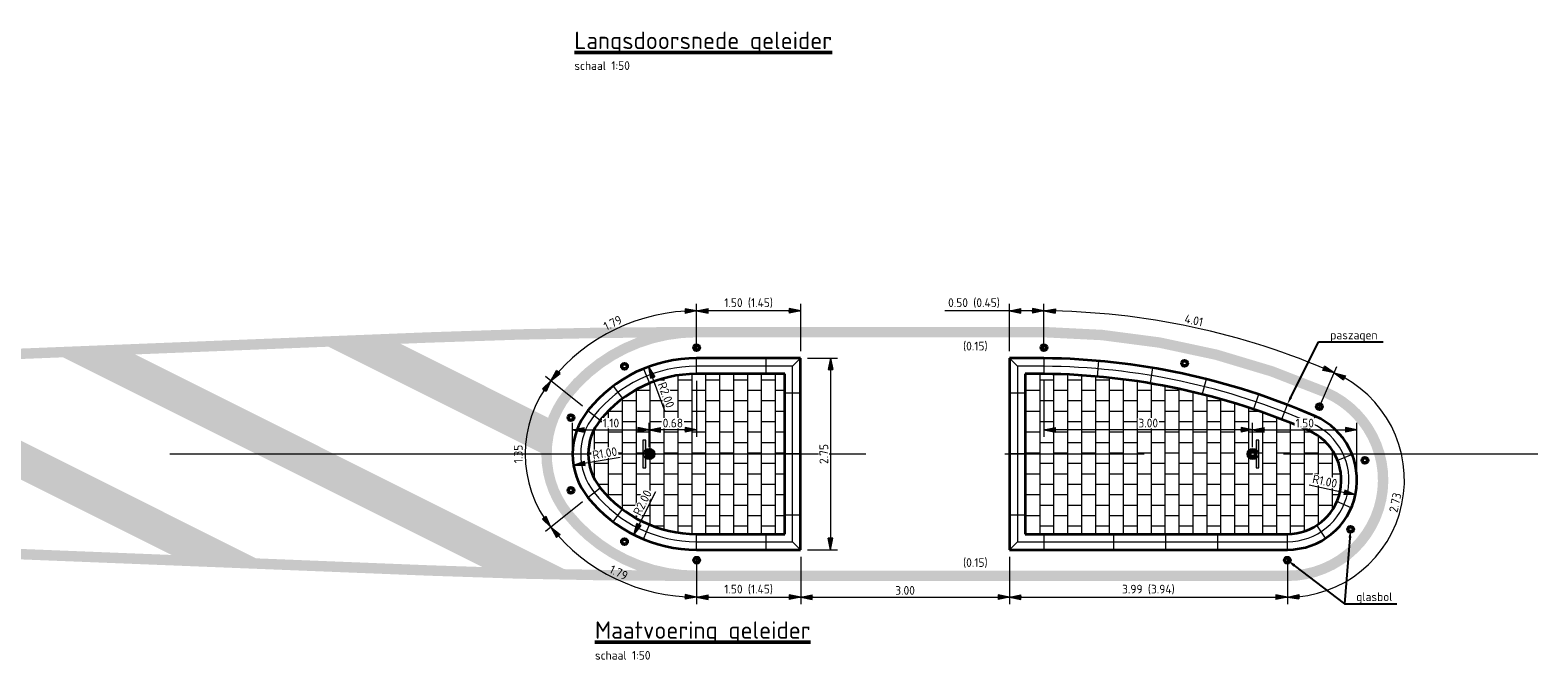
# Model space of a CAD drawing. Header units: metres. Extents: x -699 to 2316, y -1199 to 781.
# Tile 305 of 593: x 251 to 272, y 246 to 255. Entities that reach past the tile are written whole.
import ezdxf
from ezdxf import colors
from ezdxf.entities.mleader import LeaderData, LeaderLine
from ezdxf.enums import TextEntityAlignment as Align
from ezdxf.math import Vec2, Vec3

# ---------------------------------------------------------------- set-up
doc = ezdxf.new("R2010")
doc.units = ezdxf.units.M
doc.header["$PDMODE"] = 1
doc.linetypes.add('AM-AS', pattern=[16, 10, -2, 2, -2])
for name, color, linetype, lineweight in [('N-WA-IE-MEUBILAIR_WEGMEUBILAIR-S', 7, 'Continuous', 25), ('N-WA-VW-VERKEERSTEKEN_BORD-G', 7, 'Continuous', 35), ('N-WE-AM-AS-G', 10, 'AM-AS', 18), ('N-WE-VH-KANTVERHARDING-G', 210, 'Continuous', 35), ('N-WE-VH-VERHARDING_BETONSTRAATSTEEN-A', 252, 'Continuous', 18), ('N-WE-VW-MARKERING_LANGS_STREEP_DOORGETROKKEN_010-G', 7, 'Continuous', 13), ('X-XX-AL-M', 7, 'Continuous', 18), ('X-XX-AL-T18', 10, 'Continuous', 18), ('X-XX-AL-T25', 7, 'Continuous', 25), ('X-XX-AL-T50', 130, 'Continuous', 50)]:
    doc.layers.add(name, color=color, linetype=linetype, lineweight=lineweight)
doc.layers.add('N-WA-VW-VERKEERSTEKEN_BLAUW', color=7, linetype='Continuous', lineweight=5, true_color=0x005b8c)
doc.layers.add('N-WA-VW-VERKEERSTEKEN_GEEL', color=7, linetype='Continuous', lineweight=5, true_color=0xf7b500)
doc.layers.add('N-WE-VW-MARKERING_OVERIG_VERDRIJFSTREEP-G', color=7, linetype='Continuous')
doc.styles.add('NLCS-ISO', font='NLCS-ISO.ttf')
doc.styles.add('NLCS-ISO Standaard', font='NLCS-ISO.ttf')
doc.styles.add('NLCS-ISO-M50-T25', font='NLCS-ISO.ttf', dxfattribs={"height": 0.125})
doc.linetypes.add('ZIGZAG', pattern='A,0.00254,-5.08,[131,ltypeshp.shx,S=5.08,R=0,X=-5.08,Y=0],-10.16,[131,ltypeshp.shx,S=5.08,R=180,X=5.08,Y=0],-5.08', length=20.32254)
doc.dimstyles.new('NLCS-M50-T25-Pijl-A', dxfattribs={"dimtxt": 0.125, "dimasz": 0.09375, "dimexe": 0.1, "dimexo": 0.1, "dimgap": 0.035, "dimtad": 1, "dimlfac": -1, "dimzin": 0, "dimdsep": 46, "dimtxsty": 'NLCS-ISO Standaard', "dimblk": 'Pijl', "dimblk1": 'Pijl', "dimblk2": 'Pijl', "dimcen": 2.5, "dimdle": 2, "dimclrd": 256, "dimclre": 256, "dimclrt": 256, "dimadec": 0, "dimazin": 0, "dimtfac": 1, "dimtofl": 0, "dimtmove": 0, "dimatfit": 3, "dimldrblk": 'Pijl', "dimfxl": 1, "dimtolj": 1, "dimtzin": 0, "dimlwd": 18, "dimlwe": 18, "dimarcsym": 0})
pattern_1 = [(0, (-52.76011, 114.76307), (0.2, 0.15), [0.2, -0.2]), (90, (-52.76011, 114.76307), (-0.2, 1e-17), [])]

# ---------------------------------------------------------------- blocks, each defined once
blk = doc.blocks.new('Pijl')
h = blk.add_hatch(color=256)
h.paths.add_polyline_path([(0, 0), (-1.75, 0.35), (-1.75, 0)])
h.paths.add_polyline_path([(-1.75, 0), (-1.75, -0.35), (0, 0)])
for p, q in [((-1.9, 0), (0, 0)), ((0, 0), (-1.75, 0.35)), ((-1.75, 0.35), (-1.75, -0.35)), ((0, 0), (-1.75, -0.35))]:
    blk.add_line(p, q)
blk = doc.blocks.new('*D1870')
at = {"layer": 'Defpoints', "color": 0, "transparency": 16777216}
for p in [(264.801, 247.922), (268.794, 247.922), (268.794, 247.24)]:
    blk.add_point(p, dxfattribs=at)
at = {"layer": 'X-XX-AL-M', "lineweight": 18, "transparency": 16777216}
for p, q in [((264.801, 247.822), (264.801, 247.14)), ((268.794, 247.822), (268.794, 247.14)), ((264.894, 247.24), (268.7, 247.24))]:
    blk.add_line(p, q, dxfattribs=at)
at = {"layer": 'X-XX-AL-M', "lineweight": 18, "transparency": 16777216, "xscale": 0.09375, "yscale": 0.09375, "zscale": 0.09375, "rotation": 180}
blk.add_blockref('Pijl', (264.801, 247.24), dxfattribs=at)
at = {"layer": 'X-XX-AL-M', "lineweight": 18, "transparency": 16777216, "xscale": 0.09375, "yscale": 0.09375, "zscale": 0.09375}
blk.add_blockref('Pijl', (268.794, 247.24), dxfattribs=at)
at = {"layer": 'X-XX-AL-M', "transparency": 16777216, "insert": (266.797, 247.35), "char_height": 0.125, "attachment_point": 5, "style": 'NLCS-ISO Standaard'}
blk.add_mtext('\\A1;3.99 (3.94)', dxfattribs=at)
blk = doc.blocks.new('*D1871')
at = {"layer": 'Defpoints', "color": 0, "transparency": 16777216}
for p in [(261.801, 250.672), (261.801, 247.922), (262.231, 247.922)]:
    blk.add_point(p, dxfattribs=at)
at = {"layer": 'X-XX-AL-M', "lineweight": 18, "transparency": 16777216}
for p, q in [((261.901, 250.672), (262.331, 250.672)), ((262.231, 250.578), (262.231, 248.016)), ((261.901, 247.922), (262.331, 247.922))]:
    blk.add_line(p, q, dxfattribs=at)
at = {"layer": 'X-XX-AL-M', "lineweight": 18, "transparency": 16777216, "xscale": 0.09375, "yscale": 0.09375, "zscale": 0.09375}
for p, rotation in [((262.231, 250.672), 90), ((262.231, 247.922), 270)]:
    blk.add_blockref('Pijl', p, dxfattribs=dict(at, rotation=rotation))
at = {"layer": 'X-XX-AL-M', "transparency": 16777216, "insert": (262.134, 249.297), "char_height": 0.125, "attachment_point": 5, "rotation": 90, "style": 'NLCS-ISO Standaard', "bg_fill": 3, "box_fill_scale": 1.1, "bg_fill_color": 256, "bg_fill_true_color": 13158600, "bg_fill_transparency": 0}
blk.add_mtext('\\A1;2.75', dxfattribs=at)
blk = doc.blocks.new('*D1880')
at = {"layer": 'Defpoints', "color": 0, "transparency": 16777216}
for p in [(260.306, 251.354), (260.306, 250.672), (261.801, 250.672)]:
    blk.add_point(p, dxfattribs=at)
at = {"layer": 'X-XX-AL-M', "lineweight": 18, "transparency": 16777216}
for p, q in [((260.306, 250.772), (260.306, 251.454)), ((261.707, 251.354), (260.399, 251.354)), ((261.801, 250.772), (261.801, 251.454))]:
    blk.add_line(p, q, dxfattribs=at)
at = {"layer": 'X-XX-AL-M', "lineweight": 18, "transparency": 16777216, "xscale": 0.09375, "yscale": 0.09375, "zscale": 0.09375, "rotation": 180}
blk.add_blockref('Pijl', (260.306, 251.354), dxfattribs=at)
at = {"layer": 'X-XX-AL-M', "lineweight": 18, "transparency": 16777216, "xscale": 0.09375, "yscale": 0.09375, "zscale": 0.09375}
blk.add_blockref('Pijl', (261.801, 251.354), dxfattribs=at)
at = {"layer": 'X-XX-AL-M', "transparency": 16777216, "insert": (261.053, 251.464), "char_height": 0.125, "attachment_point": 5, "style": 'NLCS-ISO Standaard'}
blk.add_mtext('\\A1;1.50 (1.45)', dxfattribs=at)
blk = doc.blocks.new('*D1872')
at = {"layer": 'Defpoints', "color": 0, "transparency": 16777216}
for p in [(264.801, 251.354), (264.801, 250.672), (265.296, 250.672)]:
    blk.add_point(p, dxfattribs=at)
at = {"layer": 'X-XX-AL-M', "lineweight": 18, "transparency": 16777216}
for p, q in [((264.801, 251.354), (263.874, 251.354)), ((264.801, 250.772), (264.801, 251.454)), ((265.202, 251.354), (264.894, 251.354)), ((265.296, 250.772), (265.296, 251.454))]:
    blk.add_line(p, q, dxfattribs=at)
at = {"layer": 'X-XX-AL-M', "lineweight": 18, "transparency": 16777216, "xscale": 0.09375, "yscale": 0.09375, "zscale": 0.09375, "rotation": 180}
blk.add_blockref('Pijl', (264.801, 251.354), dxfattribs=at)
at = {"layer": 'X-XX-AL-M', "lineweight": 18, "transparency": 16777216, "xscale": 0.09375, "yscale": 0.09375, "zscale": 0.09375}
blk.add_blockref('Pijl', (265.296, 251.354), dxfattribs=at)
at = {"layer": 'X-XX-AL-M', "transparency": 16777216, "insert": (264.291, 251.464), "char_height": 0.125, "attachment_point": 5, "style": 'NLCS-ISO Standaard'}
blk.add_mtext('\\A1;0.50 (0.45)', dxfattribs=at)
blk = doc.blocks.new('*D1873')
at = {"layer": 'Defpoints', "color": 0, "transparency": 16777216}
for p in [(260.306, 247.922), (261.801, 247.922), (261.801, 247.24)]:
    blk.add_point(p, dxfattribs=at)
at = {"layer": 'X-XX-AL-M', "lineweight": 18, "transparency": 16777216}
for p, q in [((260.306, 247.822), (260.306, 247.14)), ((261.801, 247.822), (261.801, 247.14)), ((260.399, 247.24), (261.707, 247.24))]:
    blk.add_line(p, q, dxfattribs=at)
at = {"layer": 'X-XX-AL-M', "lineweight": 18, "transparency": 16777216, "xscale": 0.09375, "yscale": 0.09375, "zscale": 0.09375, "rotation": 180}
blk.add_blockref('Pijl', (260.306, 247.24), dxfattribs=at)
at = {"layer": 'X-XX-AL-M', "lineweight": 18, "transparency": 16777216, "xscale": 0.09375, "yscale": 0.09375, "zscale": 0.09375}
blk.add_blockref('Pijl', (261.801, 247.24), dxfattribs=at)
at = {"layer": 'X-XX-AL-M', "transparency": 16777216, "insert": (261.053, 247.35), "char_height": 0.125, "attachment_point": 5, "style": 'NLCS-ISO Standaard'}
blk.add_mtext('\\A1;1.50 (1.45)', dxfattribs=at)
blk = doc.blocks.new('*D1874')
at = {"layer": 'Defpoints', "color": 0, "transparency": 16777216}
for p in [(261.801, 247.922), (264.801, 247.922), (264.801, 247.24)]:
    blk.add_point(p, dxfattribs=at)
at = {"layer": 'X-XX-AL-M', "lineweight": 18, "transparency": 16777216}
for p, q in [((261.801, 247.822), (261.801, 247.14)), ((264.801, 247.822), (264.801, 247.14)), ((261.894, 247.24), (264.707, 247.24))]:
    blk.add_line(p, q, dxfattribs=at)
at = {"layer": 'X-XX-AL-M', "lineweight": 18, "transparency": 16777216, "xscale": 0.09375, "yscale": 0.09375, "zscale": 0.09375, "rotation": 180}
blk.add_blockref('Pijl', (261.801, 247.24), dxfattribs=at)
at = {"layer": 'X-XX-AL-M', "lineweight": 18, "transparency": 16777216, "xscale": 0.09375, "yscale": 0.09375, "zscale": 0.09375}
blk.add_blockref('Pijl', (264.801, 247.24), dxfattribs=at)
at = {"layer": 'X-XX-AL-M', "transparency": 16777216, "insert": (263.301, 247.338), "char_height": 0.125, "attachment_point": 5, "style": 'NLCS-ISO Standaard'}
blk.add_mtext('\\A1;3.00', dxfattribs=at)
blk = doc.blocks.new('*D1875')
at = {"layer": 'Defpoints', "color": 0, "transparency": 16777216}
for p in [(259.616, 250.549), (260.306, 248.672)]:
    blk.add_point(p, dxfattribs=at)
at = {"layer": 'X-XX-AL-M', "lineweight": 18, "transparency": 16777216}
blk.add_line((259.854, 249.903), (259.648, 250.461), dxfattribs=at)
at = {"layer": 'X-XX-AL-M', "transparency": 16777216, "insert": (259.868, 250.145), "char_height": 0.125, "attachment_point": 5, "rotation": 290.165, "style": 'NLCS-ISO Standaard', "bg_fill": 3, "box_fill_scale": 1.1, "bg_fill_color": 256, "bg_fill_true_color": 13158600, "bg_fill_transparency": 0}
blk.add_mtext('\\A1;R2.00', dxfattribs=at)
at = {"layer": 'X-XX-AL-M', "lineweight": 18, "transparency": 16777216, "xscale": 0.09375, "yscale": 0.09375, "zscale": 0.09375, "rotation": 110.16499955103}
blk.add_blockref('Pijl', (259.616, 250.549), dxfattribs=at)
blk = doc.blocks.new('*D1876')
at = {"layer": 'Defpoints', "color": 0, "transparency": 16777216}
for p in [(258.538, 249.135), (259.525, 249.297)]:
    blk.add_point(p, dxfattribs=at)
at = {"layer": 'X-XX-AL-M', "lineweight": 18, "transparency": 16777216}
blk.add_line((259.209, 249.245), (258.631, 249.151), dxfattribs=at)
at = {"layer": 'X-XX-AL-M', "transparency": 16777216, "insert": (258.986, 249.308), "char_height": 0.125, "attachment_point": 5, "rotation": 9.2973, "style": 'NLCS-ISO Standaard', "bg_fill": 3, "box_fill_scale": 1.1, "bg_fill_color": 256, "bg_fill_true_color": 13158600, "bg_fill_transparency": 0}
blk.add_mtext('\\A1;R1.00', dxfattribs=at)
at = {"layer": 'X-XX-AL-M', "lineweight": 18, "transparency": 16777216, "xscale": 0.09375, "yscale": 0.09375, "zscale": 0.09375, "rotation": 189.2972862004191}
blk.add_blockref('Pijl', (258.538, 249.135), dxfattribs=at)
blk = doc.blocks.new('*D1877')
at = {"layer": 'Defpoints', "color": 0, "transparency": 16777216}
for p in [(260.306, 249.922), (259.404, 248.137)]:
    blk.add_point(p, dxfattribs=at)
at = {"layer": 'X-XX-AL-M', "lineweight": 18, "transparency": 16777216}
blk.add_line((259.715, 248.753), (259.446, 248.22), dxfattribs=at)
at = {"layer": 'X-XX-AL-M', "transparency": 16777216, "insert": (259.528, 248.598), "char_height": 0.125, "attachment_point": 5, "rotation": 63.2105, "style": 'NLCS-ISO Standaard', "bg_fill": 3, "box_fill_scale": 1.1, "bg_fill_color": 256, "bg_fill_true_color": 13158600, "bg_fill_transparency": 0}
blk.add_mtext('\\A1;R2.00', dxfattribs=at)
at = {"layer": 'X-XX-AL-M', "lineweight": 18, "transparency": 16777216, "xscale": 0.09375, "yscale": 0.09375, "zscale": 0.09375, "rotation": 243.2105031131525}
blk.add_blockref('Pijl', (259.404, 248.137), dxfattribs=at)
blk = doc.blocks.new('*D1878')
at = {"layer": 'Defpoints', "color": 0, "transparency": 16777216}
for p in [(268.794, 248.922), (269.772, 248.711)]:
    blk.add_point(p, dxfattribs=at)
at = {"layer": 'X-XX-AL-M', "lineweight": 18, "transparency": 16777216}
blk.add_line((269.106, 248.855), (269.68, 248.731), dxfattribs=at)
at = {"layer": 'X-XX-AL-M', "transparency": 16777216, "insert": (269.332, 248.906), "char_height": 0.125, "attachment_point": 5, "rotation": 347.8086, "style": 'NLCS-ISO Standaard', "bg_fill": 3, "box_fill_scale": 1.1, "bg_fill_color": 256, "bg_fill_true_color": 13158600, "bg_fill_transparency": 0}
blk.add_mtext('\\A1;R1.00', dxfattribs=at)
at = {"layer": 'X-XX-AL-M', "lineweight": 18, "transparency": 16777216, "xscale": 0.09375, "yscale": 0.09375, "zscale": 0.09375, "rotation": 347.8085872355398}
blk.add_blockref('Pijl', (269.772, 248.711), dxfattribs=at)
blk = doc.blocks.new('D02_zuiltje')
at = {"layer": 'N-WA-VW-VERKEERSTEKEN_BLAUW', "lineweight": 5}
h = blk.add_hatch(color=256, dxfattribs=at)
h.dxf.hatch_style = 1
h.paths.add_polyline_path([(-0.09, -0.2), (-0.05, -0.2), (-0.05, 0.2), (-0.09, 0.2)])
at = {"layer": 'N-WA-VW-VERKEERSTEKEN_GEEL'}
h = blk.add_hatch(color=256, dxfattribs=at)
h.dxf.hatch_style = 1
h.paths.add_polyline_path([(-0.05, 0.062), (-0.05, -0.062, 0.629016), (0.08, 0, 0.629016)])
h.paths.add_polyline_path([(0.024, 0, -1), (-0.024, 0, -1)], flags=16)
at = {"layer": 'N-WA-VW-VERKEERSTEKEN_BORD-G', "lineweight": 5}
blk.add_lwpolyline([(-0.09, -0.2), (-0.05, -0.2), (-0.05, 0.2), (-0.09, 0.2)], close=True, dxfattribs=at)
for radius in [0.08, 0.024]:
    blk.add_circle((0, 0), radius, dxfattribs=at)
blk = doc.blocks.new('*D1879')
at = {"layer": 'Defpoints', "color": 0, "transparency": 16777216}
for p in [(259.625, 249.644), (258.525, 249.297), (259.625, 249.297)]:
    blk.add_point(p, dxfattribs=at)
at = {"layer": 'X-XX-AL-M', "lineweight": 18, "transparency": 16777216}
for p, q in [((258.525, 249.397), (258.525, 249.744)), ((258.619, 249.644), (259.531, 249.644)), ((259.625, 249.397), (259.625, 249.744))]:
    blk.add_line(p, q, dxfattribs=at)
at = {"layer": 'X-XX-AL-M', "lineweight": 18, "transparency": 16777216, "xscale": 0.09375, "yscale": 0.09375, "zscale": 0.09375, "rotation": 180}
blk.add_blockref('Pijl', (258.525, 249.644), dxfattribs=at)
at = {"layer": 'X-XX-AL-M', "lineweight": 18, "transparency": 16777216, "xscale": 0.09375, "yscale": 0.09375, "zscale": 0.09375}
blk.add_blockref('Pijl', (259.625, 249.644), dxfattribs=at)
at = {"layer": 'X-XX-AL-M', "transparency": 16777216, "insert": (259.075, 249.741), "char_height": 0.125, "attachment_point": 5, "style": 'NLCS-ISO Standaard', "bg_fill": 3, "box_fill_scale": 1.1, "bg_fill_color": 256, "bg_fill_true_color": 13158600, "bg_fill_transparency": 0}
blk.add_mtext('\\A1;1.10', dxfattribs=at)
blk = doc.blocks.new('*D1881')
at = {"layer": 'Defpoints', "color": 0, "transparency": 16777216}
for p in [(269.794, 249.644), (268.294, 249.297), (269.794, 248.922)]:
    blk.add_point(p, dxfattribs=at)
at = {"layer": 'X-XX-AL-M', "lineweight": 18, "transparency": 16777216}
for p, q in [((268.294, 249.397), (268.294, 249.744)), ((268.388, 249.644), (269.7, 249.644)), ((269.794, 249.022), (269.794, 249.744))]:
    blk.add_line(p, q, dxfattribs=at)
at = {"layer": 'X-XX-AL-M', "lineweight": 18, "transparency": 16777216, "xscale": 0.09375, "yscale": 0.09375, "zscale": 0.09375, "rotation": 180}
blk.add_blockref('Pijl', (268.294, 249.644), dxfattribs=at)
at = {"layer": 'X-XX-AL-M', "lineweight": 18, "transparency": 16777216, "xscale": 0.09375, "yscale": 0.09375, "zscale": 0.09375}
blk.add_blockref('Pijl', (269.794, 249.644), dxfattribs=at)
at = {"layer": 'X-XX-AL-M', "transparency": 16777216, "insert": (269.044, 249.741), "char_height": 0.125, "attachment_point": 5, "style": 'NLCS-ISO Standaard', "bg_fill": 3, "box_fill_scale": 1.1, "bg_fill_color": 256, "bg_fill_true_color": 13158600, "bg_fill_transparency": 0}
blk.add_mtext('\\A1;1.50', dxfattribs=at)
blk = doc.blocks.new('*D1899')
at = {"layer": 'Defpoints', "color": 0, "transparency": 16777216}
for p in [(260.306, 250.447), (259.625, 249.644), (259.625, 249.297)]:
    blk.add_point(p, dxfattribs=at)
at = {"layer": 'X-XX-AL-M', "lineweight": 18, "transparency": 16777216}
for p, q in [((260.306, 250.347), (260.306, 249.544)), ((259.625, 249.397), (259.625, 249.744)), ((260.212, 249.644), (259.719, 249.644))]:
    blk.add_line(p, q, dxfattribs=at)
at = {"layer": 'X-XX-AL-M', "lineweight": 18, "transparency": 16777216, "xscale": 0.09375, "yscale": 0.09375, "zscale": 0.09375, "rotation": 180}
blk.add_blockref('Pijl', (259.625, 249.644), dxfattribs=at)
at = {"layer": 'X-XX-AL-M', "lineweight": 18, "transparency": 16777216, "xscale": 0.09375, "yscale": 0.09375, "zscale": 0.09375}
blk.add_blockref('Pijl', (260.306, 249.644), dxfattribs=at)
at = {"layer": 'X-XX-AL-M', "transparency": 16777216, "insert": (259.965, 249.741), "char_height": 0.125, "attachment_point": 5, "style": 'NLCS-ISO Standaard', "bg_fill": 3, "box_fill_scale": 1.1, "bg_fill_color": 256, "bg_fill_true_color": 13158600, "bg_fill_transparency": 0}
blk.add_mtext('\\A1;0.68', dxfattribs=at)
blk = doc.blocks.new('*D1900')
at = {"layer": 'Defpoints', "color": 0, "transparency": 16777216}
for p in [(265.296, 250.447), (265.296, 249.644), (268.294, 249.297)]:
    blk.add_point(p, dxfattribs=at)
at = {"layer": 'X-XX-AL-M', "lineweight": 18, "transparency": 16777216}
for p, q in [((265.296, 250.347), (265.296, 249.544)), ((268.2, 249.644), (265.389, 249.644)), ((268.294, 249.397), (268.294, 249.744))]:
    blk.add_line(p, q, dxfattribs=at)
at = {"layer": 'X-XX-AL-M', "lineweight": 18, "transparency": 16777216, "xscale": 0.09375, "yscale": 0.09375, "zscale": 0.09375, "rotation": 180}
blk.add_blockref('Pijl', (265.296, 249.644), dxfattribs=at)
at = {"layer": 'X-XX-AL-M', "lineweight": 18, "transparency": 16777216, "xscale": 0.09375, "yscale": 0.09375, "zscale": 0.09375}
blk.add_blockref('Pijl', (268.294, 249.644), dxfattribs=at)
at = {"layer": 'X-XX-AL-M', "transparency": 16777216, "insert": (266.795, 249.741), "char_height": 0.125, "attachment_point": 5, "style": 'NLCS-ISO Standaard', "bg_fill": 3, "box_fill_scale": 1.1, "bg_fill_color": 256, "bg_fill_true_color": 13158600, "bg_fill_transparency": 0}
blk.add_mtext('\\A1;3.00', dxfattribs=at)
blk = doc.blocks.new('RWSband')
at = {"layer": 'N-WE-VH-KANTVERHARDING-G', "color": 8, "lineweight": 18}
blk.add_lwpolyline([(0, 0), (0, 0.225)], dxfattribs=at)
blk = doc.blocks.new('SIE-WEG_GLASBOLREFLECTOR-SO')
for p, q in [((-0.38, 0), (-0.2, 0)), ((-0.14, 0.14), (-0.26, 0.26)), ((0, 0.2), (0, 0.37)), ((0.14, 0.14), (0.27, 0.26)), ((0.2, 0), (0.37, 0)), ((-0.26, -0.27), (-0.14, -0.14)), ((0, -0.38), (0, -0.2)), ((0.27, -0.27), (0.14, -0.14))]:
    blk.add_line(p, q)
for radius in [0.375, 0.2]:
    blk.add_circle((0, 0), radius)
blk = doc.blocks.new('glasbol')
at = {"layer": 'N-WA-IE-MEUBILAIR_WEGMEUBILAIR-S'}
blk.add_blockref('SIE-WEG_GLASBOLREFLECTOR-SO', (0, 0), dxfattribs=at)

msp = doc.modelspace()

# ---------------------------------------------------------------- hatches: boundary and pattern name
at = {"layer": 'N-WE-VH-VERHARDING_BETONSTRAATSTEEN-A'}
h = msp.add_hatch(dxfattribs=at)
h.set_pattern_fill('VB-KLINKERVERHARDING', color=256, scale=0.2, style=0, pattern_type=2)
h.set_pattern_definition(pattern_1)
edge = h.paths.add_edge_path()
edge.add_arc((259.525, 249.2971), 0.775, 141.31781, 218.68219)
edge.add_arc((260.3056, 249.9221), 1.775, 218.68219, 270)
edge.add_line((260.3056, 248.1471), (261.5756, 248.1471))
edge.add_line((261.5756, 248.1471), (261.5756, 250.4471))
edge.add_line((261.5756, 250.4471), (260.3056, 250.4471))
edge.add_arc((260.3056, 248.6721), 1.775, 90, 141.31781)
h = msp.add_hatch(dxfattribs=at)
h.set_pattern_fill('VB-KLINKERVERHARDING', color=256, scale=0.2, style=0, pattern_type=2)
h.set_pattern_definition(pattern_1)
edge = h.paths.add_edge_path()
edge.add_line((265.2956, 250.4471), (265.0256, 250.4471))
edge.add_line((265.0256, 250.4471), (265.0256, 248.1471))
edge.add_line((265.0256, 248.1471), (268.7942, 248.1471))
edge.add_arc((268.7942, 248.9221), 0.775, 270.00055, 426.43278)
edge.add_arc((265.1962, 240.6727), 9.7749, 66.43539, 89.4176)

# ---------------------------------------------------------------- linework, layer by layer
at = {"layer": 'N-WE-AM-AS-G'}
msp.add_lwpolyline([(252.7359, 249.2971), (272.3924, 249.2971)], dxfattribs=at)
at = {"layer": 'N-WE-VH-KANTVERHARDING-G', "color": 8, "lineweight": 18}
for p, q in [((260.3056, 250.4471), (260.3056, 250.6721)), ((261.3056, 250.4471), (261.3056, 250.6721)), ((261.6855, 250.557), (261.8006, 250.6721)), ((264.8006, 250.6721), (264.9157, 250.557)), ((261.6855, 250.557), (260.3056, 250.557)), ((261.6855, 248.0371), (261.6855, 250.557)), ((265.2956, 250.557), (264.9157, 250.557)), ((264.9157, 250.557), (264.9157, 248.0371)), ((261.8006, 250.1721), (261.5756, 250.1721)), ((265.0256, 250.1721), (264.8006, 250.1721)), ((258.7444, 249.9221), (258.92, 249.7814)), ((269.194, 249.8387), (269.1041, 249.6324)), ((258.7444, 248.6721), (258.92, 248.8127)), ((261.5756, 248.4221), (261.8006, 248.4221)), ((264.8006, 248.4221), (265.0256, 248.4221)), ((260.3056, 247.9221), (260.3056, 248.1471)), ((260.3056, 248.0371), (261.6855, 248.0371)), ((261.3056, 247.9221), (261.3056, 248.1471)), ((261.6855, 248.0371), (261.8006, 247.9221)), ((264.9157, 248.0371), (264.8006, 247.9221)), ((264.9157, 248.0371), (268.7942, 248.0371)), ((265.2956, 248.1471), (265.2956, 247.9221)), ((266.2956, 248.1471), (266.2956, 247.9221)), ((267.7942, 247.9221), (267.7942, 248.1471)), ((268.7942, 247.9221), (268.7942, 248.1471))]:
    msp.add_line(p, q, dxfattribs=at)
at = {"layer": 'N-WE-VH-KANTVERHARDING-G'}
for p, q in [((261.8006, 247.9221), (261.8006, 250.6721)), ((264.8006, 250.6721), (264.8006, 247.9221)), ((261.5756, 250.4471), (260.3056, 250.4471)), ((261.5756, 248.1471), (261.5756, 250.4471)), ((265.2956, 250.4471), (265.0256, 250.4471)), ((265.0256, 250.4471), (265.0256, 248.1471)), ((260.3056, 248.1471), (261.5756, 248.1471)), ((265.0256, 248.1471), (268.7942, 248.1471))]:
    msp.add_line(p, q, dxfattribs=at)
at = {"layer": 'N-WE-VH-KANTVERHARDING-G', "color": 5, "linetype": 'ZIGZAG', "lineweight": 18, "ltscale": 0.1}
for p, q in [((259.1047, 250.2714), (259.2398, 250.0914)), ((261.8006, 249.2971), (261.5756, 249.2971)), ((265.0256, 249.2971), (264.8006, 249.2971)), ((259.1047, 248.3228), (259.2398, 248.5027)), ((269.3424, 248.0857), (269.219, 248.2739)), ((267.0449, 248.1471), (267.0449, 247.9221))]:
    msp.add_line(p, q, dxfattribs=at)
at = {"layer": 'N-WE-VH-KANTVERHARDING-G', "color": 8, "lineweight": 18}
msp.add_lwpolyline([(265.2956, 250.6721), (265.2956, 250.4471)], dxfattribs=at)
for centre, radius, start, end in [((260.3056, 248.6721), 1.8849, 90, 141.31781), ((265.2197, 240.7589), 9.7983, 66.35927, 89.55592), ((259.525, 249.2971), 0.8849, 141.31781, 218.68219), ((268.7942, 248.9221), 0.8849, 270, 66.43397), ((260.3056, 249.9221), 1.8849, 218.68219, 270)]:
    msp.add_arc(centre, radius, start, end, dxfattribs=at)
at = {"layer": 'N-WE-VH-KANTVERHARDING-G'}
for centre, radius, start, end in [((260.3056, 248.6721), 1.775, 90, 141.31781), ((265.1962, 240.6727), 9.7749, 66.43539, 89.4176), ((259.525, 249.2971), 0.775, 141.31781, 218.68219), ((268.7942, 248.9221), 0.775, 270, 66.43397), ((260.3056, 249.9221), 1.775, 218.68219, 270)]:
    msp.add_arc(centre, radius, start, end, dxfattribs=at)
at = {"layer": 'N-WE-VW-MARKERING_OVERIG_VERDRIJFSTREEP-G', "color": 253}
for points in [[(254.9183, 250.8867), (255.9572, 250.9263), (258.1502, 249.2708), (258.2395, 249.7851)], [(247.2924, 250.5817), (248.3276, 250.6231), (252.843, 247.8064), (254.0582, 247.7578)]]:
    msp.add_solid(points, dxfattribs=at)
at = {"layer": 'X-XX-AL-M'}
for p, q in [((258.6663, 249.9846), (258.1341, 250.4106)), ((258.6663, 248.6096), (258.1341, 248.1835))]:
    msp.add_line(p, q, dxfattribs=at)
for centre, radius, start, end in [((265.197, 240.6754), 10.6788, 66.4331, 89.47087), ((259.525, 249.2971), 1.6817, 141.31781, 218.68219)]:
    msp.add_arc(centre, radius, start, end, dxfattribs=at)

# ---------------------------------------------------------------- block references
at = {"layer": 'N-WA-IE-MEUBILAIR_WEGMEUBILAIR-S', "xscale": 0.1333333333, "yscale": 0.1333333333, "zscale": 0.1333333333, "rotation": 179.8276844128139}
for p in [(260.3055, 250.8221), (265.2962, 250.8221), (260.3055, 247.7721), (268.7941, 247.7721)]:
    msp.add_blockref('glasbol', p, dxfattribs=at)
at = {"layer": 'N-WA-IE-MEUBILAIR_WEGMEUBILAIR-S', "xscale": 0.1333, "yscale": 0.1333, "zscale": 0.1333}
for p in [(259.2697, 250.5561), (258.4996, 248.7763), (269.7022, 248.2163)]:
    msp.add_blockref('glasbol', p, dxfattribs=at)
at = {"layer": 'N-WA-VW-VERKEERSTEKEN_BORD-G', "rotation": 180}
msp.add_blockref('D02_zuiltje', (268.2942, 249.2971), dxfattribs=at)
at = {"layer": 'X-XX-AL-M', "lineweight": 18}
for p, xscale, yscale, zscale, rotation in [((260.3056, 251.3538), 0.09374999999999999, 0.09374999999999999, 0.09374999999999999, 1.753639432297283), ((265.2956, 251.3537), -0.09375000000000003, 0.09375, 0.09375, 359.0289441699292), ((258.2122, 250.3481), 0.09375, 0.09375, 0.09375, 229.5641494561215), ((269.4666, 250.4635), -0.09375000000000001, 0.09375, 0.09375, 156.8742763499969), ((269.4666, 250.4635), -0.09375, 0.09375, 0.09375, 333.6141194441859), ((258.2122, 250.3481), -0.09374999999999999, 0.09375, 0.09375, 234.1140842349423), ((258.2122, 248.246), 0.09374999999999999, 0.09374999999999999, 0.09374999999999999, 305.8859157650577), ((258.2122, 248.246), -0.09375, 0.09375, 0.09375, 310.4358505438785), ((260.3056, 247.2403), 0.09375, 0.09375, 0.09375, 358.2463369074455), ((268.7942, 247.2403), -0.09375, 0.09374999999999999, 0.09375, 2.845539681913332)]:
    msp.add_blockref('Pijl', p, dxfattribs=dict(at, xscale=xscale, yscale=yscale, zscale=zscale, rotation=rotation))

# ---------------------------------------------------------------- texts
at = {"layer": 'X-XX-AL-M', "style": 'NLCS-ISO Standaard'}
for s, rotation, p in [('1.79', 25.65891, (259.1444, 251.0893)), ('4.01', 347.933, (267.4293, 251.1183)), ('1.35', 90, (257.8433, 249.2971)), ('2.73', 78.21698, (270.4405, 248.5786)), ('1.79', 334.34109, (259.1444, 247.5048))]:
    msp.add_text(s, height=0.125, rotation=rotation, dxfattribs=at).set_placement(p, align=Align.BOTTOM_CENTER)
at = {"layer": 'X-XX-AL-T25', "style": 'NLCS-ISO'}
for s, p in [('schaal 1:50', (258.5496, 254.8122)), ('(0.15)', (264.1342, 250.7841)), ('(0.15)', (264.1342, 247.6752)), ('schaal 1:50', (258.8458, 246.3427))]:
    msp.add_text(s, height=0.125, dxfattribs=at).set_placement(p)
at = {"layer": 'X-XX-AL-T50', "style": 'NLCS-ISO'}
for s, p in [('%%ULangsdoorsnede geleider', (258.5496, 255.1122)), ('%%UMaatvoering geleider', (258.8458, 246.6427))]:
    msp.add_text(s, height=0.25, dxfattribs=at).set_placement(p)

# ---------------------------------------------------------------- dimensions: what is measured, and where the dimension line sits
at = {"layer": 'X-XX-AL-M'}
dim = msp.add_linear_dim(base=(264.8006044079, 251.3537234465), p1=(265.2956044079, 250.6720534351), p2=(264.8006044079, 250.6720534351), text='<> (0.45)', dimstyle='NLCS-M50-T25-Pijl-A', dxfattribs=at)
dim.commit()
dim.dimension.update_dxf_attribs({"geometry": '*D1872', "text_midpoint": (264.2906044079, 251.3537234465), "dimtype": 160})
dim = msp.add_linear_dim(base=(268.7942, 247.2403), p1=(264.8006, 247.9221), p2=(268.7942, 247.9221), text='<> (3.94)', dimstyle='NLCS-M50-T25-Pijl-A', dxfattribs=at)
dim.commit()
dim.dimension.update_dxf_attribs({"geometry": '*D1870', "text_midpoint": (266.7974, 247.3503)})

# ---------------------------------------------------------------- leaders
at = {"layer": 'X-XX-AL-T25'}
ml = msp.add_multileader_mtext('Standard', dxfattribs=at)
ml.set_content('paszagen', color=256, style='NLCS-ISO-M50-T25')
ml.set_leader_properties(color=256, linetype='ByLayer', lineweight=-1)
ml.build(insert=Vec2(0, 0))
ml.multileader.update_dxf_attribs({"text_left_attachment_type": 5, "text_right_attachment_type": 5, "dogleg_length": 0.125, "arrow_head_size": 0.125})
ctx = ml.context
ctx.base_point, ctx.char_height, ctx.arrow_head_size, ctx.landing_gap_size, ctx.plane_origin = Vec3(269.3643, 250.9054), 0.125, 0.125, 0.045, Vec3(-39.3736, 89.5379)
ctx.left_attachment, ctx.right_attachment = 5, 5
notes = []
notes.append((ctx, [(0, (1, 1, 0), (269.2393, 250.9054), (1, 0), 0.125, [(0, [(268.7901, 250.0045)], 0, [])])]))
ctx.mtext.insert, ctx.mtext.flow_direction = Vec3(269.4093, 251.0679), 5
ml = msp.add_multileader_mtext('Standard', dxfattribs=at)
ml.set_content('glasbol', color=256, style='NLCS-ISO-M50-T25')
ml.set_leader_properties(color=256, linetype='ByLayer', lineweight=-1)
ml.build(insert=Vec2(0, 0))
ml.multileader.update_dxf_attribs({"text_left_attachment_type": 5, "text_right_attachment_type": 5, "dogleg_length": 0.125, "arrow_head_size": 0.125})
ctx = ml.context
ctx.base_point, ctx.char_height, ctx.arrow_head_size, ctx.landing_gap_size, ctx.plane_origin = Vec3(269.7382, 247.1463), 0.125, 0.125, 0.045, Vec3(-0.5405, -0.4998)
ctx.left_attachment, ctx.right_attachment = 5, 5
notes.append((ctx, [(0, (1, 1, 0), (269.6132, 247.1463), (1, 0), 0.125, [(0, [(269.7022, 248.2163)], 0, [])])]))
ctx.mtext.insert, ctx.mtext.flow_direction = Vec3(269.7832, 247.3088), 5
ml = msp.add_multileader_mtext('Standard', dxfattribs=at)
ml.set_content('glasbol', color=256, style='NLCS-ISO-M50-T25')
ml.set_leader_properties(color=256, linetype='ByLayer', lineweight=-1)
ml.build(insert=Vec2(0, 0))
ml.multileader.update_dxf_attribs({"text_left_attachment_type": 5, "text_right_attachment_type": 5, "dogleg_length": 0.125, "arrow_head_size": 0.125})
ctx = ml.context
ctx.base_point, ctx.char_height, ctx.arrow_head_size, ctx.landing_gap_size, ctx.plane_origin = Vec3(269.7382, 247.1463), 0.125, 0.125, 0.045, Vec3(-0.5405, -0.4998)
ctx.left_attachment, ctx.right_attachment = 5, 5
notes.append((ctx, [(0, (1, 1, 0), (269.6132, 247.1463), (1, 0), 0.125, [(0, [(268.7942, 247.7721)], 0, [])])]))
ctx.mtext.insert, ctx.mtext.flow_direction = Vec3(269.7832, 247.3088), 5
for ctx, leaders in notes:
    for number, flags, end, landing, length, lines in leaders:
        leader = LeaderData()
        leader.index, (leader.has_last_leader_line, leader.has_dogleg_vector, leader.attachment_direction) = number, flags
        leader.last_leader_point, leader.dogleg_vector, leader.dogleg_length = Vec3(end), Vec3(landing), length
        for number, points, colour, breaks in lines:
            line = LeaderLine()
            line.index, line.vertices, line.color, line.breaks = number, Vec3.list(points), colors.encode_raw_color(colour), breaks
            leader.lines.append(line)
        ctx.leaders.append(leader)

# ---------------------------------------------------------------- next in the draw order: dimensions: what is measured, and where the dimension line sits
at = {"layer": 'X-XX-AL-M'}
dim = msp.add_linear_dim(base=(262.2315, 247.9221), p1=(261.8006, 250.6721), p2=(261.8006, 247.9221), angle=90, dimstyle='NLCS-M50-T25-Pijl-A', override={"dimtfill": 1}, dxfattribs=at)
dim.commit()
dim.dimension.update_dxf_attribs({"geometry": '*D1871', "text_midpoint": (262.134, 249.2971)})
for center, mpoint, picture, middle in [((260.3056, 248.6721), (259.6162, 250.5495), '*D1875', (259.7769, 250.1118)), ((268.7942, 248.9221), (269.7717, 248.7109), '*D1878', (269.3115, 248.8103))]:
    dim = msp.add_radius_dim(center=center, mpoint=mpoint, dimstyle='NLCS-M50-T25-Pijl-A', override={"dimtfill": 1}, dxfattribs=at)
    dim.commit()
    dim.dimension.update_dxf_attribs({"geometry": picture, "text_midpoint": middle, "dimtype": 164})

# ---------------------------------------------------------------- next in the draw order: linework, layer by layer
at = {"layer": 'N-WE-VW-MARKERING_LANGS_STREEP_DOORGETROKKEN_010-G', "color": 253, "linetype": 'Continuous', "const_width": 0.15}
msp.add_lwpolyline([(242.7422, 250.4217), (256.4487, 250.9699, -0.009995), (260.3056, 251.0471), (265.2993, 251.047)], format="xyb", dxfattribs=at)
at = {"layer": 'X-XX-AL-M'}
msp.add_arc((260.3056, 248.6721), 2.6817, 90, 141.31781, dxfattribs=at)

# ---------------------------------------------------------------- next in the draw order: block references
at = {"layer": 'X-XX-AL-T18', "rotation": 66.47959218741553}
msp.add_blockref('RWSband', (269.7111, 248.523), dxfattribs=at)

# ---------------------------------------------------------------- next in the draw order: dimensions: what is measured, and where the dimension line sits
at = {"layer": 'X-XX-AL-M'}
for base, p1, p2, text, picture, middle in [((260.3056044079, 251.3537569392), (261.8006044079, 250.6720534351), (260.3056044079, 250.6720534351), '<> (1.45)', '*D1880', (261.0531044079, 251.4637569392)), ((261.8006044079, 247.2403499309), (260.3056044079, 247.922053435), (261.8006044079, 247.922053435), '<> (1.45)', '*D1873', (261.0531044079, 247.3503499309)), ((264.8006, 247.2403), (261.8006, 247.9221), (264.8006, 247.9221), '3.00', '*D1874', (263.3006, 247.3378))]:
    dim = msp.add_linear_dim(base=base, p1=p1, p2=p2, text=text, dimstyle='NLCS-M50-T25-Pijl-A', dxfattribs=at)
    dim.commit()
    dim.dimension.update_dxf_attribs({"geometry": picture, "text_midpoint": middle})
dim = msp.add_linear_dim(base=(269.7942, 249.6436), p1=(268.2942, 249.2971), p2=(269.7942, 248.9221), dimstyle='NLCS-M50-T25-Pijl-A', override={"dimtfill": 1}, dxfattribs=at)
dim.commit()
dim.dimension.update_dxf_attribs({"geometry": '*D1881', "text_midpoint": (269.0442, 249.7411)})
dim = msp.add_radius_dim(center=(259.525, 249.2971), mpoint=(258.5381, 249.1355), dimstyle='NLCS-M50-T25-Pijl-A', override={"dimtfill": 1}, dxfattribs=at)
dim.commit()
dim.dimension.update_dxf_attribs({"geometry": '*D1876', "text_midpoint": (259.0017, 249.2114), "dimtype": 164})

# ---------------------------------------------------------------- next in the draw order: linework, layer by layer
at = {"layer": 'N-WE-VH-KANTVERHARDING-G', "color": 5, "linetype": 'ZIGZAG', "lineweight": 18, "ltscale": 0.1}
msp.add_line((268.7901, 250.0045), (268.7092, 249.7945), dxfattribs=at)
at = {"layer": 'N-WE-VW-MARKERING_LANGS_STREEP_DOORGETROKKEN_010-G', "color": 253, "linetype": 'Continuous', "const_width": 0.15}
msp.add_lwpolyline([(268.7942, 247.5471, 0.8129241), (269.344, 250.1824, 0.1006862), (265.2993, 251.047)], format="xyb", dxfattribs=at)
at = {"layer": 'X-XX-AL-M'}
msp.add_line((269.234, 249.9303), (269.5066, 250.5552), dxfattribs=at)
msp.add_arc((268.7942, 248.9221), 1.6817, 270, 66.43397, dxfattribs=at)

# ---------------------------------------------------------------- next in the draw order: block references
at = {"layer": 'N-WA-IE-MEUBILAIR_WEGMEUBILAIR-S', "xscale": 0.1333333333, "yscale": 0.1333333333, "zscale": 0.1333333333, "rotation": 179.8276844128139}
msp.add_blockref('glasbol', (269.2539, 249.9761), dxfattribs=at)
at = {"layer": 'N-WA-IE-MEUBILAIR_WEGMEUBILAIR-S', "xscale": 0.1333, "yscale": 0.1333, "zscale": 0.1333}
msp.add_blockref('glasbol', (269.9086, 249.2059), dxfattribs=at)
at = {"layer": 'X-XX-AL-T18', "rotation": 111.4567791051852}
msp.add_blockref('RWSband', (269.7249, 249.2879), dxfattribs=at)

# ---------------------------------------------------------------- next in the draw order: dimensions: what is measured, and where the dimension line sits
at = {"layer": 'X-XX-AL-M'}
dim = msp.add_radius_dim(center=(260.3056, 249.9221), mpoint=(259.4042, 248.1367), dimstyle='NLCS-M50-T25-Pijl-A', override={"dimtfill": 1}, dxfattribs=at)
dim.commit()
dim.dimension.update_dxf_attribs({"geometry": '*D1877', "text_midpoint": (259.6151, 248.5545), "dimtype": 164})

# ---------------------------------------------------------------- next in the draw order: linework, layer by layer
at = {"layer": 'N-WE-VH-KANTVERHARDING-G', "color": 8, "lineweight": 18}
msp.add_line((259.5406, 248.0741), (259.6267, 248.282), dxfattribs=at)
at = {"layer": 'N-WE-VW-MARKERING_LANGS_STREEP_DOORGETROKKEN_010-G', "color": 253, "linetype": 'Continuous', "const_width": 0.15}
msp.add_lwpolyline([(268.7942, 247.5471), (260.3056, 247.5471, -0.009995), (256.4487, 247.6242), (242.7422, 248.1724)], format="xyb", dxfattribs=at)
at = {"layer": 'X-XX-AL-M'}
msp.add_arc((260.3056, 249.9221), 2.6817, 218.68219, 270, dxfattribs=at)

# ---------------------------------------------------------------- next in the draw order: block references
at = {"layer": 'N-WA-IE-MEUBILAIR_WEGMEUBILAIR-S', "xscale": 0.1333, "yscale": 0.1333, "zscale": 0.1333}
msp.add_blockref('glasbol', (259.2697, 248.0381), dxfattribs=at)
at = {"layer": 'N-WA-VW-VERKEERSTEKEN_BORD-G'}
msp.add_blockref('D02_zuiltje', (259.625, 249.2971), dxfattribs=at)

# ---------------------------------------------------------------- next in the draw order: dimensions: what is measured, and where the dimension line sits
at = {"layer": 'X-XX-AL-M'}
dim = msp.add_linear_dim(base=(265.2956, 249.6436), p1=(268.2942, 249.2971), p2=(265.2956, 250.4471), dimstyle='NLCS-M50-T25-Pijl-A', override={"dimtfill": 1}, dxfattribs=at)
dim.commit()
dim.dimension.update_dxf_attribs({"geometry": '*D1900', "text_midpoint": (266.7949, 249.7411)})

# ---------------------------------------------------------------- next in the draw order: linework, layer by layer
at = {"layer": 'N-WE-VH-KANTVERHARDING-G', "flags": 128}
msp.add_lwpolyline([(264.8006, 247.9221), (268.7942, 247.9221, 0.8129241), (269.194, 249.8387, 0.1006862), (265.2956, 250.6721), (264.8006, 250.6721)], format="xyb", dxfattribs=at)

# ---------------------------------------------------------------- next in the draw order: block references
at = {"layer": 'N-WA-IE-MEUBILAIR_WEGMEUBILAIR-S', "xscale": 0.1333333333, "yscale": 0.1333333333, "zscale": 0.1333333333, "rotation": 179.8276844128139}
msp.add_blockref('glasbol', (267.3176, 250.5984), dxfattribs=at)
at = {"layer": 'X-XX-AL-T18'}
for p, rotation in [((266.0795, 250.6335), 174.9337312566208), ((266.8579, 250.5336), 170.4354212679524), ((267.626, 250.3729), 165.937111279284), ((268.3792, 250.1525), 161.4388012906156)]:
    msp.add_blockref('RWSband', p, dxfattribs=dict(at, rotation=rotation))

# ---------------------------------------------------------------- next in the draw order: dimensions: what is measured, and where the dimension line sits
at = {"layer": 'X-XX-AL-M'}
dim = msp.add_linear_dim(base=(259.625, 249.6436), p1=(258.525, 249.2971), p2=(259.625, 249.2971), dimstyle='NLCS-M50-T25-Pijl-A', override={"dimtfill": 1}, dxfattribs=at)
dim.commit()
dim.dimension.update_dxf_attribs({"geometry": '*D1879', "text_midpoint": (259.075, 249.7411)})

# ---------------------------------------------------------------- next in the draw order: linework, layer by layer
at = {"layer": 'N-WE-VH-KANTVERHARDING-G', "color": 5, "linetype": 'ZIGZAG', "lineweight": 18, "ltscale": 0.1}
msp.add_line((258.525, 249.2971), (258.75, 249.2971), dxfattribs=at)
at = {"layer": 'N-WE-VW-MARKERING_LANGS_STREEP_DOORGETROKKEN_010-G', "color": 253, "linetype": 'Continuous', "const_width": 0.15}
msp.add_lwpolyline([(260.3056, 251.0471, 0.2277351), (258.4516, 250.1564, 0.3510004), (258.4516, 248.4377, 0.2277351), (260.3056, 247.5471)], format="xyb", dxfattribs=at)
at = {"layer": 'N-WE-VW-MARKERING_OVERIG_VERDRIJFSTREEP-G', "color": 253}
msp.add_solid([(251.1053, 250.7342), (252.1405, 250.7756), (257.3158, 247.629), (258.5006, 247.5956)], dxfattribs=at)

# ---------------------------------------------------------------- next in the draw order: block references
at = {"layer": 'N-WA-IE-MEUBILAIR_WEGMEUBILAIR-S', "xscale": 0.1333, "yscale": 0.1333, "zscale": 0.1333}
msp.add_blockref('glasbol', (258.4996, 249.8178), dxfattribs=at)

# ---------------------------------------------------------------- next in the draw order: dimensions: what is measured, and where the dimension line sits
at = {"layer": 'X-XX-AL-M'}
dim = msp.add_linear_dim(base=(259.625, 249.6436), p1=(260.3056, 250.4471), p2=(259.625, 249.2971), dimstyle='NLCS-M50-T25-Pijl-A', override={"dimtfill": 1}, dxfattribs=at)
dim.commit()
dim.dimension.update_dxf_attribs({"geometry": '*D1899', "text_midpoint": (259.9653, 249.7411)})

# ---------------------------------------------------------------- next in the draw order: linework, layer by layer
at = {"layer": 'N-WE-VH-KANTVERHARDING-G', "color": 8, "lineweight": 18}
msp.add_line((259.5406, 250.52), (259.6267, 250.3121), dxfattribs=at)
at = {"layer": 'N-WE-VH-KANTVERHARDING-G', "flags": 128}
msp.add_lwpolyline([(261.8006, 250.6721), (260.3056, 250.6721, 0.2277351), (258.7444, 249.9221, 0.3510004), (258.7444, 248.6721, 0.2277351), (260.3056, 247.9221), (261.8006, 247.9221)], format="xyb", dxfattribs=at)

doc.saveas('drawing.dxf')
